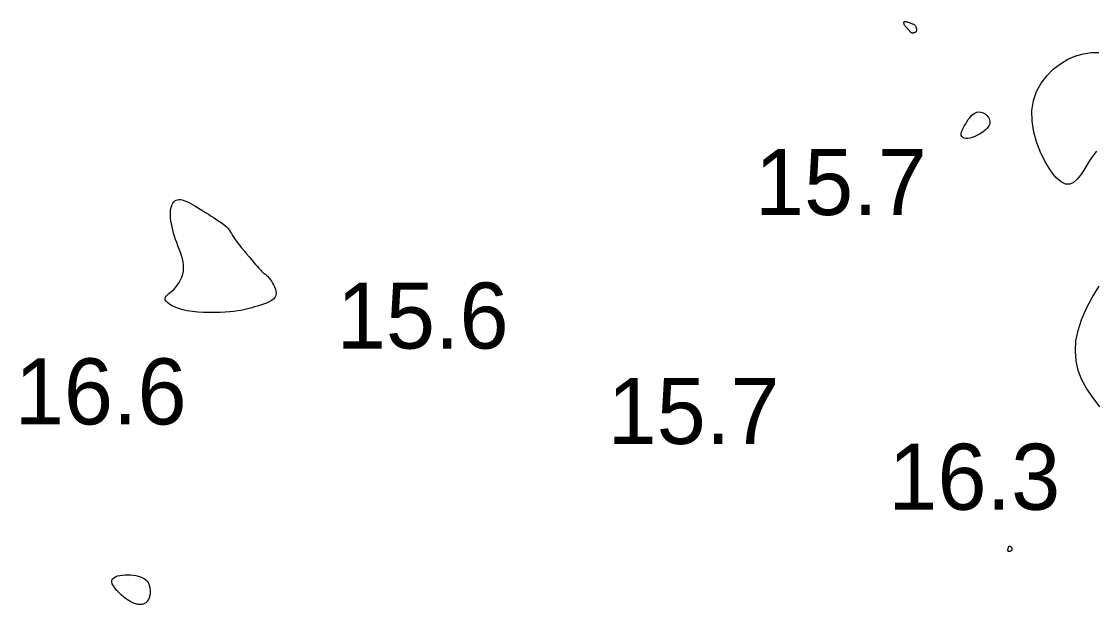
# Model space of a CAD drawing. Extents: x 3040093 to 3056816, y 408076 to 509144.
# Drawn here: x 3045144.3 to 3045225.6, y 434052.4 to 434096.5 of the extents above; entities that cross this region are included whole.
import ezdxf

# ---------------------------------------------------------------- set-up
doc = ezdxf.new("R2010")
doc.units = 0
doc.layers.add('V-CHAN-CONT-EL17', color=7, linetype='Continuous')
doc.layers.add('V-TOPO-SOUN-0610', color=7, linetype='Continuous')

msp = doc.modelspace()

# ---------------------------------------------------------------- linework, layer by layer
at = {"layer": 'V-CHAN-CONT-EL17'}
for points in [[(3045211.161, 434096.512), (3045211.21, 434096.508), (3045211.267, 434096.495), (3045211.329, 434096.477), (3045211.395, 434096.455), (3045211.462, 434096.431), (3045211.528, 434096.406), (3045211.591, 434096.383), (3045211.649, 434096.363), (3045211.703, 434096.346), (3045211.752, 434096.328), (3045211.796, 434096.31), (3045211.837, 434096.288), (3045211.874, 434096.262), (3045211.907, 434096.229), (3045211.936, 434096.188), (3045211.963, 434096.139), (3045211.985, 434096.082), (3045212.003, 434096.02), (3045212.014, 434095.957), (3045212.02, 434095.894), (3045212.017, 434095.834), (3045212.006, 434095.78), (3045211.986, 434095.734), (3045211.957, 434095.697), (3045211.919, 434095.671), (3045211.875, 434095.653), (3045211.829, 434095.642), (3045211.78, 434095.638), (3045211.733, 434095.64), (3045211.689, 434095.647), (3045211.65, 434095.657), (3045211.619, 434095.67), (3045211.593, 434095.685), (3045211.571, 434095.704), (3045211.552, 434095.725), (3045211.534, 434095.749), (3045211.514, 434095.775), (3045211.492, 434095.805), (3045211.466, 434095.838), (3045211.434, 434095.873), (3045211.397, 434095.911), (3045211.357, 434095.952), (3045211.315, 434095.995), (3045211.273, 434096.04), (3045211.231, 434096.088), (3045211.192, 434096.137), (3045211.156, 434096.188), (3045211.125, 434096.24), (3045211.1, 434096.292), (3045211.082, 434096.342), (3045211.071, 434096.388), (3045211.069, 434096.43), (3045211.076, 434096.464), (3045211.094, 434096.491), (3045211.122, 434096.507)], [(3045215.842, 434088.928), (3045215.945, 434089.081), (3045216.056, 434089.231), (3045216.175, 434089.369), (3045216.303, 434089.489), (3045216.44, 434089.584), (3045216.585, 434089.648), (3045216.739, 434089.674), (3045216.9, 434089.656), (3045217.061, 434089.599), (3045217.214, 434089.509), (3045217.351, 434089.392), (3045217.463, 434089.253), (3045217.542, 434089.099), (3045217.58, 434088.935), (3045217.568, 434088.767), (3045217.501, 434088.601), (3045217.386, 434088.44), (3045217.233, 434088.287), (3045217.052, 434088.144), (3045216.852, 434088.015), (3045216.644, 434087.902), (3045216.437, 434087.809), (3045216.242, 434087.737), (3045216.066, 434087.689), (3045215.912, 434087.664), (3045215.778, 434087.66), (3045215.665, 434087.675), (3045215.573, 434087.707), (3045215.501, 434087.754), (3045215.449, 434087.813), (3045215.416, 434087.884), (3045215.404, 434087.964), (3045215.409, 434088.053), (3045215.432, 434088.151), (3045215.47, 434088.258), (3045215.522, 434088.374), (3045215.586, 434088.499), (3045215.662, 434088.633), (3045215.748, 434088.776)], [(3045156.471, 434074.69), (3045156.16, 434074.781), (3045155.887, 434074.884), (3045155.654, 434074.996), (3045155.463, 434075.111), (3045155.314, 434075.227), (3045155.209, 434075.341), (3045155.149, 434075.448), (3045155.135, 434075.546), (3045155.16, 434075.637), (3045155.22, 434075.726), (3045155.308, 434075.816), (3045155.418, 434075.91), (3045155.543, 434076.013), (3045155.678, 434076.128), (3045155.816, 434076.259), (3045155.952, 434076.409), (3045156.082, 434076.576), (3045156.202, 434076.759), (3045156.309, 434076.955), (3045156.4, 434077.163), (3045156.471, 434077.38), (3045156.519, 434077.605), (3045156.541, 434077.836), (3045156.533, 434078.07), (3045156.501, 434078.308), (3045156.447, 434078.548), (3045156.377, 434078.791), (3045156.295, 434079.034), (3045156.205, 434079.279), (3045156.111, 434079.525), (3045156.02, 434079.77), (3045155.933, 434080.015), (3045155.853, 434080.258), (3045155.78, 434080.499), (3045155.715, 434080.736), (3045155.659, 434080.968), (3045155.614, 434081.194), (3045155.579, 434081.413), (3045155.555, 434081.624), (3045155.543, 434081.826), (3045155.544, 434082.018), (3045155.557, 434082.197), (3045155.581, 434082.362), (3045155.617, 434082.512), (3045155.664, 434082.646), (3045155.723, 434082.761), (3045155.792, 434082.856), (3045155.872, 434082.93), (3045155.963, 434082.983), (3045156.064, 434083.017), (3045156.174, 434083.031), (3045156.295, 434083.027), (3045156.425, 434083.005), (3045156.565, 434082.966), (3045156.713, 434082.911), (3045156.871, 434082.841), (3045157.037, 434082.757), (3045157.211, 434082.661), (3045157.393, 434082.554), (3045157.583, 434082.438), (3045157.78, 434082.314), (3045157.984, 434082.185), (3045158.196, 434082.051), (3045158.413, 434081.914), (3045158.633, 434081.776), (3045158.85, 434081.638), (3045159.061, 434081.501), (3045159.26, 434081.368), (3045159.444, 434081.238), (3045159.608, 434081.114), (3045159.747, 434080.997), (3045159.858, 434080.888), (3045159.948, 434080.783), (3045160.024, 434080.678), (3045160.092, 434080.569), (3045160.161, 434080.451), (3045160.237, 434080.32), (3045160.328, 434080.172), (3045160.44, 434080.004), (3045160.58, 434079.811), (3045160.743, 434079.6), (3045160.923, 434079.375), (3045161.112, 434079.145), (3045161.305, 434078.915), (3045161.495, 434078.692), (3045161.675, 434078.482), (3045161.84, 434078.291), (3045161.983, 434078.126), (3045162.107, 434077.984), (3045162.211, 434077.864), (3045162.299, 434077.764), (3045162.373, 434077.681), (3045162.434, 434077.614), (3045162.485, 434077.56), (3045162.526, 434077.518), (3045162.562, 434077.485), (3045162.592, 434077.459), (3045162.618, 434077.439), (3045162.642, 434077.423), (3045162.665, 434077.408), (3045162.689, 434077.393), (3045162.715, 434077.376), (3045162.745, 434077.355), (3045162.78, 434077.328), (3045162.82, 434077.294), (3045162.866, 434077.252), (3045162.917, 434077.198), (3045162.974, 434077.132), (3045163.037, 434077.053), (3045163.107, 434076.957), (3045163.183, 434076.845), (3045163.265, 434076.714), (3045163.347, 434076.569), (3045163.421, 434076.413), (3045163.482, 434076.251), (3045163.522, 434076.088), (3045163.534, 434075.927), (3045163.512, 434075.773), (3045163.449, 434075.629), (3045163.34, 434075.501), (3045163.191, 434075.386), (3045163.009, 434075.283), (3045162.804, 434075.191), (3045162.582, 434075.109), (3045162.352, 434075.034), (3045162.122, 434074.966), (3045161.901, 434074.903), (3045161.692, 434074.843), (3045161.492, 434074.788), (3045161.293, 434074.735), (3045161.087, 434074.687), (3045160.867, 434074.643), (3045160.624, 434074.603), (3045160.352, 434074.568), (3045160.042, 434074.537), (3045159.69, 434074.511), (3045159.304, 434074.492), (3045158.893, 434074.481), (3045158.467, 434074.48), (3045158.036, 434074.492), (3045157.612, 434074.516), (3045157.203, 434074.557), (3045156.819, 434074.614)], [(3045218.981, 434056.682), (3045218.991, 434056.711), (3045219.001, 434056.736), (3045219.012, 434056.757), (3045219.024, 434056.775), (3045219.037, 434056.788), (3045219.05, 434056.798), (3045219.064, 434056.804), (3045219.079, 434056.805), (3045219.094, 434056.803), (3045219.109, 434056.797), (3045219.126, 434056.788), (3045219.142, 434056.775), (3045219.158, 434056.759), (3045219.175, 434056.74), (3045219.191, 434056.718), (3045219.207, 434056.693), (3045219.222, 434056.667), (3045219.235, 434056.638), (3045219.244, 434056.608), (3045219.249, 434056.578), (3045219.249, 434056.548), (3045219.243, 434056.518), (3045219.229, 434056.489), (3045219.208, 434056.462), (3045219.18, 434056.437), (3045219.148, 434056.416), (3045219.114, 434056.399), (3045219.078, 434056.387), (3045219.045, 434056.382), (3045219.014, 434056.383), (3045218.989, 434056.392), (3045218.97, 434056.41), (3045218.958, 434056.435), (3045218.951, 434056.465), (3045218.949, 434056.5), (3045218.951, 434056.537), (3045218.956, 434056.576), (3045218.963, 434056.614), (3045218.972, 434056.649)], [(3045152.903, 434052.43), (3045152.822, 434052.452), (3045152.735, 434052.482), (3045152.64, 434052.522), (3045152.536, 434052.576), (3045152.419, 434052.645), (3045152.29, 434052.732), (3045152.144, 434052.84), (3045151.983, 434052.97), (3045151.813, 434053.119), (3045151.643, 434053.28), (3045151.481, 434053.448), (3045151.337, 434053.619), (3045151.218, 434053.786), (3045151.135, 434053.944), (3045151.094, 434054.088), (3045151.104, 434054.213), (3045151.159, 434054.32), (3045151.254, 434054.409), (3045151.382, 434054.482), (3045151.539, 434054.539), (3045151.716, 434054.581), (3045151.909, 434054.609), (3045152.112, 434054.625), (3045152.318, 434054.629), (3045152.523, 434054.622), (3045152.725, 434054.603), (3045152.921, 434054.571), (3045153.106, 434054.529), (3045153.278, 434054.474), (3045153.433, 434054.407), (3045153.567, 434054.329), (3045153.68, 434054.239), (3045153.771, 434054.139), (3045153.843, 434054.032), (3045153.898, 434053.92), (3045153.939, 434053.805), (3045153.968, 434053.69), (3045153.986, 434053.576), (3045153.996, 434053.466), (3045154, 434053.362), (3045153.999, 434053.263), (3045153.993, 434053.17), (3045153.981, 434053.083), (3045153.964, 434053.001), (3045153.943, 434052.924), (3045153.917, 434052.851), (3045153.886, 434052.783), (3045153.852, 434052.72), (3045153.814, 434052.66), (3045153.772, 434052.606), (3045153.726, 434052.556), (3045153.678, 434052.512), (3045153.626, 434052.474), (3045153.572, 434052.442), (3045153.515, 434052.417), (3045153.456, 434052.398), (3045153.394, 434052.386), (3045153.331, 434052.379), (3045153.265, 434052.377), (3045153.197, 434052.381), (3045153.127, 434052.388), (3045153.054, 434052.399), (3045152.98, 434052.413)]]:
    msp.add_lwpolyline(points, close=True, dxfattribs=at)
for points in [[(3045225.657, 434086.683), (3045225.399, 434086.37), (3045225.156, 434086.016), (3045224.919, 434085.634), (3045224.681, 434085.247), (3045224.439, 434084.883), (3045224.186, 434084.568), (3045223.917, 434084.332), (3045223.628, 434084.2), (3045223.312, 434084.201), (3045222.965, 434084.362), (3045222.585, 434084.7), (3045222.192, 434085.195), (3045221.805, 434085.817), (3045221.448, 434086.536), (3045221.143, 434087.32), (3045220.912, 434088.141), (3045220.776, 434088.968), (3045220.758, 434089.77), (3045220.874, 434090.521), (3045221.111, 434091.214), (3045221.452, 434091.844), (3045221.879, 434092.406), (3045222.373, 434092.898), (3045222.916, 434093.314), (3045223.491, 434093.651), (3045224.079, 434093.904), (3045224.665, 434094.071), (3045225.25, 434094.154), (3045225.838, 434094.154)], [(3045225.909, 434067.346), (3045225.394, 434068.015), (3045224.929, 434068.692), (3045224.545, 434069.382), (3045224.27, 434070.09), (3045224.105, 434070.818), (3045224.049, 434071.565), (3045224.099, 434072.333), (3045224.254, 434073.121), (3045224.51, 434073.93), (3045224.865, 434074.761), (3045225.318, 434075.613), (3045225.863, 434076.483)]]:
    msp.add_lwpolyline(points, dxfattribs=at)

# ---------------------------------------------------------------- texts
at = {"layer": 'V-TOPO-SOUN-0610'}
for s, p in [('15.7 ', (3045199.793, 434081.86)), ('15.6 ', (3045168.133, 434071.75)), ('16.6 ', (3045143.753, 434066.01)), ('15.7 ', (3045188.633, 434064.53)), ('16.3 ', (3045209.893, 434059.55))]:
    msp.add_text(s, height=5, dxfattribs=at).set_placement(p)

doc.saveas('drawing.dxf')
